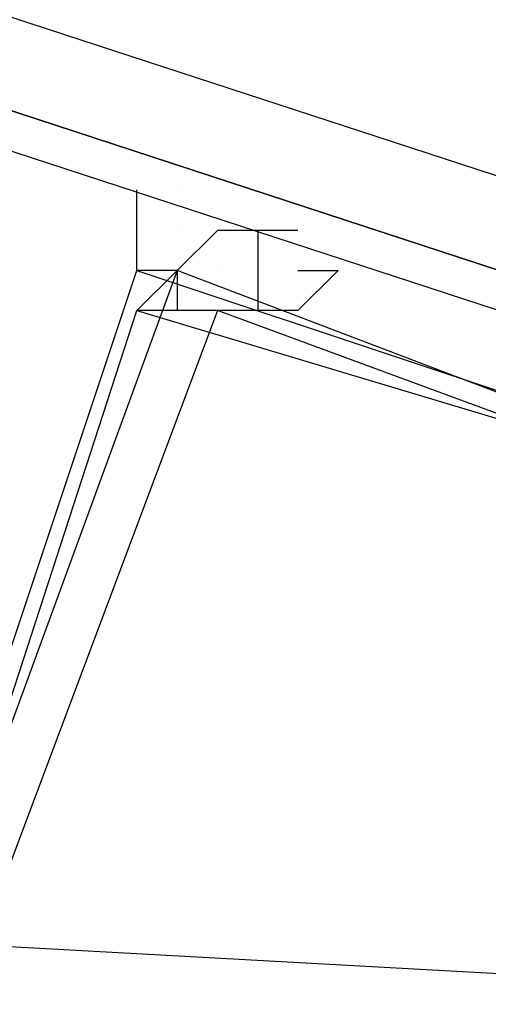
# Model space of a CAD drawing. Header units: feet. Extents: x -79 to 198, y -22 to 181.
# Tile 946 of 982: x 123.001 to 123.156, y 147.868 to 148.194. Entities that reach past the tile are written whole.
import ezdxf

# ---------------------------------------------------------------- set-up
doc = ezdxf.new("R2010")
doc.units = ezdxf.units.FT
doc.layers.add('A-AREA-UNIDAD', color=30, linetype='CONTINUOUS')
doc.layers.add('A-LINEA', color=7, linetype='CONTINUOUS')

msp = doc.modelspace()

# ---------------------------------------------------------------- linework, layer by layer
at = {"layer": 'A-AREA-UNIDAD'}
msp.add_lwpolyline([(137.088, 126.2044), (136.16, 134.0622), (134.688, 143.2533), (134.048, 143.2889), (134, 143.5378), (130.912, 144.9422), (130.4, 144.9422), (130.208, 145.2622), (127.168, 146.4889), (126.672, 146.4889), (126.64, 146.7022), (123.52, 147.8578), (122.88, 147.8933), (122.848, 148.0889), (115.808, 150.2578)], dxfattribs=at)
at = {"layer": 'A-LINEA'}
for p, q in [((123.0533, 148.1378), (123.0533, 148.1378)), ((123.0533, 148.1378), (123.0533, 148.1378)), ((123.0667, 148.1244), (123.0667, 148.1244)), ((123.0667, 148.1244), (123.0667, 148.1244)), ((123.0667, 148.1244), (123.0667, 148.1244)), ((123.0667, 148.1244), (123.0667, 148.1244)), ((123.0933, 148.1244), (123.0933, 148.1244)), ((123.0933, 148.1244), (123.0933, 148.1244))]:
    msp.add_line(p, q, dxfattribs=at)
for points in [[(123.1733, 148.1378), (119.4267, 149.3644), (119.4133, 149.3644), (119.4133, 149.3511), (119.4133, 149.3378), (123.16, 148.1111), (123.16, 148.1244), (123.1733, 148.1378)], [(123.1733, 148.1378), (119.4267, 149.3644), (119.4133, 149.3644), (119.4133, 149.3511), (119.4133, 149.3378), (123.16, 148.1111), (123.16, 148.1244), (123.1733, 148.1378)], [(123.16, 148.1111), (119.4133, 149.3378), (119.4133, 149.3244), (123.16, 148.0978), (123.16, 148.1111)], [(123.16, 148.1111), (119.4133, 149.3378), (119.4133, 149.3244), (123.16, 148.0978), (123.16, 148.1111)], [(123.08, 148.1244), (123.08, 148.1244), (123.08, 148.1244), (123.08, 148.0978), (123.08, 148.0978), (123.0533, 148.0978), (123.0533, 148.0978), (123.0533, 148.0978), (123.0533, 148.0978), (123.0533, 148.0978), (123.0533, 148.0978), (123.0533, 148.0978), (123.04, 148.0978), (123.04, 148.0978), (123.04, 148.0978), (123.0533, 148.1111), (123.0533, 148.1111), (123.04, 148.1111), (123.04, 148.1111), (123.04, 148.1378), (123.04, 148.1378)], [(123.08, 148.1244), (123.08, 148.1244), (123.08, 148.1244), (123.08, 148.0978), (123.08, 148.0978), (123.0533, 148.0978), (123.0533, 148.0978), (123.0533, 148.0978), (123.0533, 148.0978), (123.0533, 148.0978), (123.0533, 148.0978), (123.0533, 148.0978), (123.04, 148.0978), (123.04, 148.0978), (123.04, 148.0978), (123.0533, 148.1111), (123.0533, 148.1111), (123.04, 148.1111), (123.04, 148.1111), (123.04, 148.1378), (123.04, 148.1378)], [(123.0933, 148.1244), (123.08, 148.1244), (123.08, 148.1244), (123.0667, 148.1244), (123.0667, 148.1244), (123.0667, 148.1244), (123.0533, 148.1111)], [(123.0533, 148.1244), (123.0533, 148.1244), (123.0533, 148.1244)], [(123.0933, 148.1244), (123.08, 148.1244), (123.08, 148.1244), (123.0667, 148.1244), (123.0667, 148.1244), (123.0667, 148.1244), (123.0533, 148.1111)], [(123.0533, 148.1244), (123.0533, 148.1244), (123.0533, 148.1244)], [(122.8533, 147.5644), (123.1333, 147.4578), (123.3333, 148.0044), (123.0533, 148.1111), (122.8533, 147.5644)], [(123.1333, 147.4711), (122.8533, 147.5511), (123.04, 148.1111), (123.32, 148.0178), (123.1333, 147.4711)], [(122.8533, 147.5644), (123.1333, 147.4578), (123.3333, 148.0044), (123.0533, 148.1111), (122.8533, 147.5644)], [(123.1333, 147.4711), (122.8533, 147.5511), (123.04, 148.1111), (123.32, 148.0178), (123.1333, 147.4711)], [(123.0533, 148.1111), (123.0533, 148.0978), (123.0533, 148.0978), (123.0533, 148.0978), (123.0533, 148.0978)], [(123.0533, 148.1111), (123.0533, 148.0978), (123.0533, 148.0978), (123.0533, 148.0978), (123.0533, 148.0978)], [(123.0667, 148.1111), (123.0667, 148.1111), (123.0667, 148.1111)], [(123.0933, 148.1111), (123.1067, 148.1111), (123.1067, 148.1111), (123.0933, 148.0978), (123.0933, 148.0978), (123.08, 148.0978), (123.08, 148.0978), (123.08, 148.0978), (123.08, 148.0978), (123.08, 148.0978), (123.0667, 148.0978), (123.0667, 148.0978), (123.0667, 148.0978), (123.0667, 148.0978), (123.0667, 148.0978), (123.0667, 148.0978), (123.0667, 148.0978)], [(123.0667, 148.1111), (123.0667, 148.1111), (123.0667, 148.1111)], [(123.0933, 148.1111), (123.1067, 148.1111), (123.1067, 148.1111), (123.0933, 148.0978), (123.0933, 148.0978), (123.08, 148.0978), (123.08, 148.0978), (123.08, 148.0978), (123.08, 148.0978), (123.08, 148.0978), (123.0667, 148.0978), (123.0667, 148.0978), (123.0667, 148.0978), (123.0667, 148.0978), (123.0667, 148.0978), (123.0667, 148.0978), (123.0667, 148.0978)], [(122.8667, 147.5644), (123.12, 147.4711), (123.32, 148.0044), (123.0667, 148.0978), (122.8667, 147.5644)], [(123.1333, 147.4844), (122.8667, 147.5644), (123.04, 148.0978), (123.3067, 148.0178), (123.1333, 147.4844)], [(122.8667, 147.5644), (123.12, 147.4711), (123.32, 148.0044), (123.0667, 148.0978), (122.8667, 147.5644)], [(123.1333, 147.4844), (122.8667, 147.5644), (123.04, 148.0978), (123.3067, 148.0178), (123.1333, 147.4844)], [(123.0667, 148.0978), (123.0667, 148.0978), (123.0667, 148.0978)], [(123.0667, 148.0978), (123.0667, 148.0978), (123.0667, 148.0978)], [(123.08, 148.0978), (123.08, 148.0978), (123.08, 148.0978)], [(123.08, 148.0978), (123.08, 148.0978), (123.08, 148.0978)]]:
    msp.add_lwpolyline(points, dxfattribs=at)

doc.saveas('drawing.dxf')
